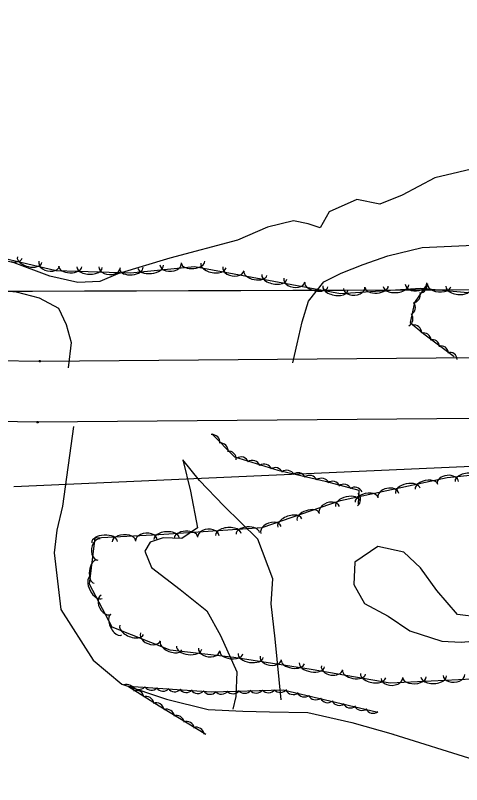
# Model space of a CAD drawing. Extents: x 1441650 to 1491889, y 345904 to 358319.
# Drawn here: x 1482503.1 to 1482707.8, y 345933.8 to 346286.4 of the extents above; entities that cross this region are included whole.
import ezdxf

# ---------------------------------------------------------------- set-up
doc = ezdxf.new("R2010")
doc.units = 0
for name, color, linetype in [('S_BRIDGE', 7, 'Continuous'), ('S_STR_PT_SYM', 7, 'Continuous'), ('S_STREAM', 7, 'Continuous'), ('S_TRAILS', 7, 'Continuous'), ('S_TREE', 7, 'Continuous')]:
    doc.layers.add(name, color=color, linetype=linetype)

msp = doc.modelspace()

# ---------------------------------------------------------------- linework, layer by layer
at = {"layer": 'S_BRIDGE'}
for p, q in [((1482340.24, 346130.26), (1482514.36, 346127.89)), ((1482514.36, 346127.89), (1482714.22, 346129.63)), ((1482513.36, 346099.93), (1482339.33, 346102.26)), ((1482714.66, 346101.6), (1482513.36, 346099.93))]:
    msp.add_line(p, q, dxfattribs=at)
at = {"layer": 'S_STR_PT_SYM'}
for points in [[(1482514.36, 346127.89), (1482514.36, 346128.39), (1482514.36, 346127.89), (1482513.86, 346127.89), (1482514.36, 346127.89), (1482514.36, 346127.39), (1482514.36, 346127.89), (1482514.86, 346127.89)], [(1482513.36, 346099.93), (1482513.36, 346100.43), (1482513.36, 346099.93), (1482512.86, 346099.93), (1482513.36, 346099.93), (1482513.36, 346099.43), (1482513.36, 346099.93), (1482513.86, 346099.93)]]:
    msp.add_lwpolyline(points, dxfattribs=at)
at = {"layer": 'S_STREAM'}
for points in [[(1482819.22, 346229.58), (1482779.21, 346228.32), (1482757.31, 346225.48), (1482717.49, 346217.1), (1482695.45, 346211.87), (1482680.42, 346203.92), (1482670.24, 346199.87), (1482659.66, 346201.93), (1482647.03, 346196.35), (1482642.94, 346189.01), (1482637.42, 346190.78), (1482630.68, 346192.27), (1482618.79, 346189.3), (1482604.96, 346183.43), (1482574, 346175.11), (1482550.13, 346167.96), (1482541.86, 346164.49), (1482531.77, 346163.92), (1482518.91, 346166.88), (1482501.38, 346173.5)], [(1482630.33, 346127.08), (1482632.35, 346135.83), (1482634.66, 346145.88), (1482637.57, 346155.38), (1482644.54, 346164.22), (1482652.45, 346168.31), (1482662.68, 346172.26), (1482673.9, 346176.23), (1482689.66, 346180.02), (1482719.89, 346181.4), (1482754.66, 346184.24), (1482774.96, 346184.13), (1482819.69, 346187.11)], [(1482473.86, 346125.72), (1482471.12, 346137.68), (1482471.95, 346143.21), (1482473.41, 346149.55), (1482475.74, 346157.66), (1482481.86, 346160.49), (1482492.64, 346160.74), (1482503.49, 346159.64), (1482514.03, 346156.87), (1482522.92, 346152.23), (1482526.49, 346144.73), (1482528.8, 346136.43), (1482527.31, 346124.92)], [(1482624.95, 345972.75), (1482622.32, 346000.59), (1482620.45, 346016.63), (1482621.14, 346028.09), (1482614.36, 346046.29), (1482598.78, 346061.59), (1482587.56, 346073.25), (1482579.92, 346082.62), (1482583.48, 346068.37), (1482586.6, 346051.46), (1482579.46, 346046.6), (1482570.93, 346046.91), (1482564.9, 346045), (1482562.49, 346040.78), (1482565.59, 346033.3), (1482578.69, 346023.26), (1482590.9, 346013.54), (1482597.2, 346002.15), (1482604.75, 345985.57), (1482604.26, 345974.22), (1482602.92, 345968.4)], [(1482715.83, 346010.59), (1482705.86, 346011.75), (1482696.42, 346022.73), (1482688.83, 346033.17), (1482681.3, 346040.36), (1482669.29, 346042.98), (1482658.79, 346035.82), (1482658.29, 346025.6), (1482663.24, 346016.88), (1482674.12, 346010.98), (1482683.95, 346004.26), (1482698.65, 345999.54), (1482707.58, 345999.14), (1482723.25, 346000.5)]]:
    msp.add_lwpolyline(points, dxfattribs=at)
at = {"layer": 'S_TRAILS'}
for points in [[(1482529.75, 346097.94), (1482524.7, 346061.47), (1482522.16, 346050.39), (1482520.95, 346040.1), (1482523.98, 346014.13), (1482538.82, 345990.93), (1482551.98, 345979.89), (1482572.5, 345972.99), (1482591.58, 345968.23), (1482607.45, 345967.42), (1482619.72, 345967.17), (1482637.2, 345966.92), (1482657.4, 345962.25), (1482676.4, 345956.97)], [(1482676.23, 345956.92), (1482713.37, 345945.4), (1482745.79, 345933.83)]]:
    msp.add_lwpolyline(points, dxfattribs=at)
at = {"layer": 'S_TREE'}
for points in [[(1482884.53, 346168.51), (1482866.7, 346173), (1482847, 346174.96), (1482825.22, 346160.27), (1482797.76, 346155.25), (1482754.49, 346159.4), (1482710.57, 346159.18), (1482688.92, 346161.2), (1482652.27, 346158.73), (1482585.26, 346171.17), (1482556.01, 346168.24), (1482521.85, 346169.38), (1482481.57, 346178.71), (1482439.52, 346184.32), (1482422.69, 346190.95), (1482411.83, 346211.12), (1482409.58, 346235.86), (1482412.46, 346257.62), (1482418.89, 346273.37), (1482426.22, 346286.38)], [(1482692.04, 346163.51), (1482686.21, 346154.84), (1482684.17, 346145.68), (1482690.41, 346140.42), (1482704.38, 346130)], [(1482487.06, 346159.92), (1482510.94, 346160), (1482534.83, 346160.08), (1482558.71, 346160.16), (1482582.59, 346160.24), (1482606.47, 346160.32), (1482630.36, 346160.4), (1482654.24, 346160.48), (1482678.12, 346160.56), (1482702, 346160.64), (1482725.88, 346160.72)], [(1482487.06, 346159.92), (1482510.94, 346160), (1482534.83, 346160.08), (1482558.71, 346160.16), (1482582.59, 346160.24), (1482606.47, 346160.32), (1482630.36, 346160.4), (1482654.24, 346160.48), (1482678.12, 346160.56), (1482702, 346160.64), (1482725.88, 346160.72)], [(1482593.23, 346094.53), (1482603.6, 346084.03), (1482623.54, 346077.94), (1482645.2, 346072.96), (1482660.6, 346068.73), (1482660.32, 346062.35)], [(1482502.45, 346070.53), (1482526.54, 346071.59), (1482550.62, 346072.64), (1482574.7, 346073.69), (1482598.79, 346074.75), (1482622.87, 346075.8), (1482646.96, 346076.85), (1482671.04, 346077.9), (1482695.13, 346078.96), (1482719.21, 346080.01)], [(1482502.45, 346070.53), (1482526.54, 346071.59), (1482550.62, 346072.64), (1482574.7, 346073.69), (1482598.79, 346074.75), (1482622.87, 346075.8), (1482646.96, 346076.85), (1482671.04, 346077.9), (1482695.13, 346078.96), (1482719.21, 346080.01)], [(1482822.7, 345988.42), (1482743.93, 345983.64), (1482674.92, 345980.29), (1482638.83, 345986.62), (1482603.36, 345992.09), (1482574.06, 345995.5), (1482547.59, 346006), (1482537.1, 346025.69), (1482539.76, 346046.88), (1482569, 346048.39), (1482616.28, 346051.63), (1482652.28, 346064.03), (1482701.09, 346074.53), (1482741.89, 346078.75), (1482819.93, 346078.82)], [(1482669.27, 345966.94), (1482625.88, 345977.11), (1482593.11, 345976.16), (1482554.97, 345978.79), (1482569.02, 345969.96), (1482590.47, 345956.88)]]:
    msp.add_lwpolyline(points, dxfattribs=at)
for centre, start, end in [((1482554.03, 345976.15), 7.0528, 108.6497), ((1482559.87, 345981.12), 215.2515, 316.8484), ((1482565.5, 345980.7), 215.2515, 316.8484), ((1482558.54, 345973.4), 7.0528, 108.6497), ((1482570.93, 345980.32), 215.2515, 316.8484), ((1482576.22, 345979.99), 215.2515, 316.8484), ((1482581.49, 345979.7), 215.2515, 316.8484), ((1482586.81, 345979.26), 215.2515, 316.8484), ((1482592.44, 345978.84), 215.2515, 316.8484), ((1482597.62, 345978.91), 220.872, 322.4689), ((1482602.92, 345979.1), 220.872, 322.4689), ((1482608.2, 345979.33), 220.872, 322.4689), ((1482613.53, 345979.41), 220.872, 322.4689), ((1482619.18, 345979.55), 220.872, 322.4689), ((1482624.62, 345979.7), 220.872, 322.4689), ((1482630.5, 345978.76), 206.0128, 307.6097), ((1482635.66, 345977.63), 206.0128, 307.6097), ((1482563.05, 345970.61), 7.0528, 108.6497), ((1482640.83, 345976.34), 206.0128, 307.6097), ((1482646.32, 345975.02), 206.0128, 307.6097), ((1482651.62, 345973.77), 206.0128, 307.6097), ((1482567.69, 345967.69), 7.8303, 109.4272), ((1482572.49, 345964.73), 7.8303, 109.4272), ((1482656.79, 345972.6), 206.0128, 307.6097), ((1482661.95, 345971.47), 206.0128, 307.6097), ((1482667.13, 345970.18), 206.0128, 307.6097), ((1482577.01, 345961.89), 7.8303, 109.4272), ((1482581.56, 345959.2), 7.8303, 109.4272), ((1482586.11, 345956.47), 7.8303, 109.4272)]:
    msp.add_arc(centre, 3.64, start, end, dxfattribs=at)
for centre, major_axis, ratio, start_param, end_param in [((1482501.19, 346176.35), (5.13, -1.19), 0.549254, 3.142238, 6.283831), ((1482509.69, 346174.38), (5.63, -1.3), 0.558783, 3.14226, 6.283852), ((1482518.63, 346172.58), (4.75, -1.1), 0.696153, 3.142701, 6.284294), ((1482574.36, 346172.47), (4.93, 0.49), 0.685323, 3.141592, 6.283185), ((1482584.64, 346173.23), (5.32, 0.53), 0.540709, 3.141593, 6.283185), ((1482593.96, 346171.71), (5.77, -1.07), 0.550135, 3.141639, 6.283232), ((1482528.29, 346171.29), (5.33, -0.18), 0.541937, 3.141691, 6.283283), ((1482537.13, 346170.99), (5.85, -0.2), 0.551339, 3.141694, 6.283287), ((1482546.37, 346170.95), (4.94, -0.17), 0.68688, 3.141759, 6.283352), ((1482556.35, 346170.4), (5.32, 0.53), 0.540709, 3.141593, 6.283185), ((1482565.17, 346171.29), (5.84, 0.58), 0.55009, 3.141593, 6.283185), ((1482603.11, 346170.28), (4.87, -0.9), 0.68538, 3.141669, 6.283262), ((1482613.19, 346168.14), (5.26, -0.98), 0.540754, 3.141638, 6.28323), ((1482621.91, 346166.53), (5.77, -1.07), 0.550135, 3.141639, 6.283232), ((1482631.06, 346165.09), (4.87, -0.9), 0.68538, 3.141669, 6.283262), ((1482641.14, 346162.96), (5.26, -0.98), 0.540754, 3.141638, 6.28323), ((1482649.85, 346161.34), (5.77, -1.07), 0.550135, 3.141639, 6.283232), ((1482668.8, 346161.97), (5.33, 0.36), 0.54071, 3.141595, 6.283187), ((1482677.65, 346162.57), (5.86, 0.39), 0.550091, 3.141595, 6.283188), ((1482686.87, 346163.45), (4.94, 0.33), 0.685324, 3.141596, 6.283189), ((1482688.36, 346162.65), (1.26, 3.42), 0.963245, 3.578205, 5.351406), ((1482697.48, 346162.53), (5.32, -0.5), 0.540916, 3.141652, 6.283245), ((1482706.31, 346161.71), (5.84, -0.54), 0.550301, 3.141654, 6.283247), ((1482658.5, 346161.54), (4.94, 0.33), 0.685324, 3.141596, 6.283189), ((1482685.34, 346158.27), (1.26, 3.42), 0.963245, 3.578205, 5.351406), ((1482683.07, 346152.5), (0.76, 3.56), 0.96201, 3.816722, 5.589923), ((1482681.95, 346147.32), (0.76, 3.56), 0.96201, 3.816722, 5.589923), ((1482685.8, 346140.89), (-1.8, 3.17), 0.992778, 4.180683, 5.953884), ((1482690.25, 346137.23), (1.32, 3.39), 0.933828, 5.144322, 6.917523), ((1482694.22, 346134.18), (1.32, 3.39), 0.933828, 5.144322, 6.917523), ((1482698.24, 346131.28), (1.32, 3.39), 0.933828, 5.144322, 6.917523), ((1482702.25, 346128.33), (1.32, 3.39), 0.933828, 5.144322, 6.917523), ((1482593.34, 346090.66), (-2.61, 2.54), 0.990964, 3.806229, 5.579429), ((1482597.04, 346086.82), (-2.61, 2.54), 0.990964, 3.806229, 5.579429), ((1482600.8, 346083.12), (-2.61, 2.54), 0.990964, 3.806229, 5.579429), ((1482606.66, 346080.37), (-2.84, 2.29), 0.991707, 4.210446, 5.983647), ((1482611.86, 346078.78), (-2.84, 2.29), 0.991707, 4.210446, 5.983647), ((1482617.25, 346077.1), (-2.84, 2.29), 0.991707, 4.210446, 5.983647), ((1482622.32, 346075.48), (-2.84, 2.29), 0.991707, 4.210446, 5.983647), ((1482627.65, 346074.29), (-2.61, 2.54), 0.990952, 4.376265, 6.149465), ((1482632.82, 346073.13), (-2.61, 2.54), 0.990952, 4.376265, 6.149465), ((1482638.11, 346071.91), (-2.61, 2.54), 0.990952, 4.376265, 6.149465), ((1482643.59, 346070.62), (-2.61, 2.54), 0.990952, 4.376265, 6.149465), ((1482701.41, 346072.17), (-4.92, -0.51), 0.68611, 3.141695, 6.283287), ((1482710.58, 346073.38), (-5.83, -0.6), 0.550721, 3.141655, 6.283248), ((1482648.61, 346069.21), (-2.33, 2.8), 0.989675, 4.440449, 6.213649), ((1482653.7, 346067.88), (-2.33, 2.8), 0.989675, 4.440449, 6.213649), ((1482658.81, 346066.52), (-2.33, 2.8), 0.989675, 4.440449, 6.213649), ((1482683.07, 346068.48), (-5.68, -1.22), 0.55598, 3.141272, 6.282864), ((1482691.64, 346070.33), (-5.17, -1.11), 0.546499, 3.141282, 6.282875), ((1482664.15, 346064.41), (-5.17, -1.11), 0.546499, 3.141282, 6.282875), ((1482657.8, 346064.57), (1.05, 3.49), 0.995679, 4.076732, 5.849933), ((1482674.16, 346066.3), (-4.79, -1.03), 0.692661, 3.141062, 6.282654), ((1482647.11, 346059.73), (-4.66, -1.61), 0.689009, 3.140571, 6.282164), ((1482655.57, 346062.57), (-5.68, -1.22), 0.55598, 3.141272, 6.282864), ((1482637.34, 346056.64), (-5.03, -1.73), 0.543617, 3.140992, 6.282584), ((1482629, 346053.77), (-5.52, -1.9), 0.553048, 3.140972, 6.282565), ((1482620.38, 346050.52), (-4.66, -1.61), 0.689009, 3.140571, 6.282164), ((1482563.21, 346045.71), (-4.95, -0.26), 0.685308, 3.141581, 6.283174), ((1482572.47, 346046.5), (-5.85, -0.4), 0.55016, 3.141634, 6.283227), ((1482581.32, 346047.11), (-5.33, -0.37), 0.540778, 3.141633, 6.283225), ((1482591.61, 346047.55), (-4.94, -0.34), 0.68541, 3.14166, 6.283253), ((1482600.83, 346048.45), (-5.85, -0.4), 0.55016, 3.141634, 6.283227), ((1482609.68, 346049.05), (-5.33, -0.37), 0.540778, 3.141633, 6.283225), ((1482541.49, 346041.6), (-0.63, -4.88), 0.689427, 3.147539, 6.289132), ((1482544.05, 346044.98), (-5.86, -0.3), 0.550077, 3.141586, 6.283178), ((1482552.91, 346045.44), (-5.34, -0.28), 0.540697, 3.141586, 6.283179), ((1482539.96, 346031.48), (-0.67, -5.27), 0.543952, 3.145089, 6.286681), ((1482540.25, 346024.29), (2.73, -5.16), 0.552773, 3.144783, 6.286375), ((1482544.8, 346016.29), (2.3, -4.36), 0.688661, 3.146842, 6.288435), ((1482549.39, 346007.12), (2.49, -4.7), 0.543347, 3.144682, 6.286275), ((1482556.44, 346004.77), (5.43, -2.16), 0.552539, 3.143127, 6.28472), ((1482565.1, 346001.61), (4.58, -1.83), 0.688373, 3.144117, 6.28571), ((1482574.54, 345997.59), (4.95, -1.97), 0.543116, 3.143079, 6.284672), ((1482582.78, 345996.62), (5.82, -0.68), 0.5508, 3.142018, 6.28361), ((1482591.99, 345995.81), (4.92, -0.57), 0.686209, 3.14229, 6.283883), ((1482602.18, 345994.36), (5.3, -0.62), 0.541408, 3.142004, 6.283597), ((1482611.03, 345993.05), (5.8, -0.89), 0.550055, 3.141657, 6.283249), ((1482620.22, 345991.9), (4.9, -0.76), 0.68528, 3.141697, 6.28329), ((1482630.36, 345990.07), (5.28, -0.81), 0.540675, 3.141655, 6.283247), ((1482639.13, 345988.72), (5.8, -0.89), 0.550055, 3.141657, 6.283249), ((1482648.33, 345987.37), (4.88, -0.86), 0.685258, 3.141617, 6.283209), ((1482658.44, 345985.34), (5.27, -0.92), 0.540657, 3.141607, 6.283199), ((1482667.17, 345983.81), (5.78, -1.01), 0.550037, 3.141607, 6.2832), ((1482675.82, 345982.72), (4.95, 0.24), 0.685306, 3.141595, 6.283188), ((1482686.12, 345982.96), (5.34, 0.26), 0.540695, 3.141594, 6.283187), ((1482694.98, 345983.39), (5.86, 0.28), 0.550076, 3.141594, 6.283187), ((1482704.22, 345984.1), (4.95, 0.24), 0.685306, 3.141595, 6.283188)]:
    msp.add_ellipse(centre, major_axis=major_axis, ratio=ratio, start_param=start_param, end_param=end_param, dxfattribs=at)

doc.saveas('drawing.dxf')
